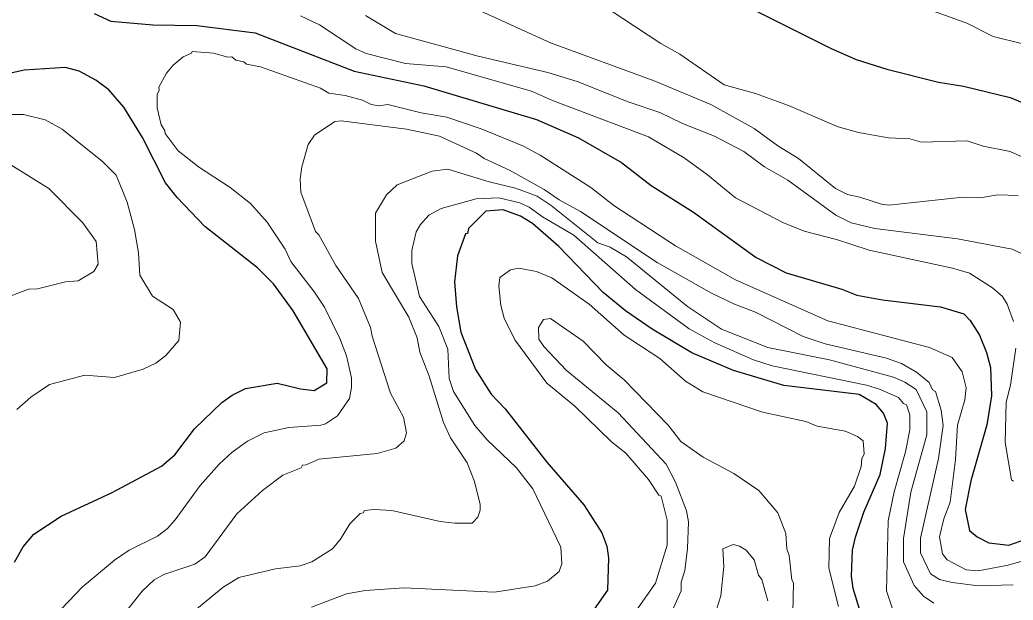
# Model space of a CAD drawing. Extents: x 598.3 to 623.2, y 6902.2 to 6930.1.
# Drawn here: x 611.602 to 613.12, y 6911.267 to 6912.154 of the extents above; entities that cross this region are included whole.
import ezdxf

# ---------------------------------------------------------------- set-up
doc = ezdxf.new("R2010")
doc.units = 0
doc.header["$LTSCALE"] = 0.032
doc.layers.add('1', color=7, linetype='Continuous', lineweight=25)
doc.layers.add('2', color=7, linetype='Continuous', lineweight=13)

msp = doc.modelspace()

# ---------------------------------------------------------------- linework, layer by layer
at = {"layer": '1'}
for points in [[(612.7159, 6912.173), (612.8413, 6912.1102), (612.8798, 6912.0935), (612.9265, 6912.0788), (613.0054, 6912.0589), (613.0436, 6912.0526), (613.1152, 6912.0356), (613.1708, 6912.0119)], [(611.7152, 6912.1638), (611.7407, 6912.1522), (611.805, 6912.1464), (611.8722, 6912.1457), (611.9612, 6912.1342), (612.1124, 6912.0757), (612.2189, 6912.0532), (612.3911, 6912.0018), (612.4553, 6911.9738), (612.5211, 6911.9361), (612.5664, 6911.901), (612.6308, 6911.8603), (612.7267, 6911.7912), (612.7725, 6911.7674), (612.8578, 6911.7425), (612.8806, 6911.7332), (612.92, 6911.726), (613.0086, 6911.7157)], [(611.5936, 6911.3253), (611.6068, 6911.3485), (611.6227, 6911.3682), (611.6647, 6911.3958), (611.7426, 6911.432), (611.8181, 6911.4722), (611.8383, 6911.4894), (611.8684, 6911.529), (611.9104, 6911.5695), (611.9259, 6911.5807), (611.9464, 6911.5906), (611.9949, 6911.5991), (612.0305, 6911.5903), (612.0515, 6911.5879), (612.0705, 6911.5996), (612.0712, 6911.6207), (612.0193, 6911.7095), (611.9893, 6911.7508), (611.9646, 6911.7754), (611.884, 6911.8382), (611.8418, 6911.8827), (611.8239, 6911.9051), (611.7889, 6911.9746), (611.7602, 6912.0209), (611.7375, 6912.047), (611.7176, 6912.0618), (611.6924, 6912.0759), (611.6714, 6912.0816), (611.6079, 6912.0775), (611.4695, 6912.0463)], [(612.887, 6911.2469), (612.8751, 6911.2848), (612.8727, 6911.3038), (612.8742, 6911.3434), (612.8785, 6911.3635), (612.8913, 6911.4016), (612.9161, 6911.4592), (612.9244, 6911.4988), (612.9276, 6911.5378), (612.9212, 6911.553), (612.9104, 6911.5663), (612.884, 6911.5813), (612.769, 6911.5951), (612.692, 6911.6184), (612.6285, 6911.6452), (612.5681, 6911.6813), (612.5273, 6911.7093), (612.4928, 6911.7377), (612.4252, 6911.8079), (612.3851, 6911.843), (612.3667, 6911.8541), (612.34, 6911.8638), (612.3139, 6911.862), (612.2874, 6911.8352), (612.2858, 6911.8278), (612.2825, 6911.8271), (612.2705, 6911.7937), (612.2656, 6911.7539), (612.2687, 6911.7157), (612.2753, 6911.6766), (612.2981, 6911.6199), (612.3218, 6911.5819), (612.343, 6911.5598), (612.4071, 6911.478), (612.4632, 6911.4128), (612.491, 6911.3701), (612.4986, 6911.3498), (612.501, 6911.3318), (612.4998, 6911.2825), (612.4754, 6911.2483)], [(613.0086, 6911.7157), (613.0444, 6911.705), (613.054, 6911.6947), (613.068, 6911.6723), (613.0788, 6911.6456), (613.0848, 6911.6227), (613.0863, 6911.5794), (613.0793, 6911.5352), (613.0546, 6911.4495), (613.046, 6911.4057), (613.053, 6911.3737), (613.0643, 6911.3638), (613.0823, 6911.355), (613.1131, 6911.3515), (613.1476, 6911.3635)]]:
    msp.add_lwpolyline(points, dxfattribs=at)
at = {"layer": '2'}
for points in [[(612.615, 6912.3059), (612.6733, 6912.2881), (612.7259, 6912.2773), (612.7478, 6912.2687), (612.7729, 6912.2542), (612.7978, 6912.2342), (612.8282, 6912.2028), (612.8514, 6912.1926), (612.892, 6912.1841), (612.9598, 6912.1764), (612.9906, 6912.1699), (613.0486, 6912.1491), (613.089, 6912.129), (613.1796, 6912.1066)], [(612.288, 6912.1756), (612.4123, 6912.1193)], [(612.5038, 6912.1689), (612.5812, 6912.118), (612.6102, 6912.102), (612.678, 6912.0551), (612.726, 6912.0415), (612.7761, 6912.0231), (612.8523, 6911.9905), (612.8834, 6911.9818), (612.9288, 6911.974), (612.9615, 6911.9724)], [(612.0303, 6912.1603), (612.0594, 6912.1466), (612.1148, 6912.1101), (612.1307, 6912.1028), (612.1909, 6912.0877), (612.2529, 6912.0824), (612.3835, 6912.0453), (612.4153, 6912.031), (612.5621, 6911.9754), (612.6169, 6911.9431), (612.6523, 6911.9175), (612.6951, 6911.8821), (612.7676, 6911.8443), (612.8001, 6911.8311), (612.8498, 6911.8186), (612.8995, 6911.8021), (613.0268, 6911.7748), (613.0529, 6911.7672), (613.088, 6911.7448), (613.1033, 6911.7311), (613.1106, 6911.7196), (613.1203, 6911.6931)], [(613.1389, 6911.7942), (613.1179, 6911.8039), (613.0345, 6911.8193), (612.9081, 6911.8352), (612.8721, 6911.8439), (612.8485, 6911.8559), (612.7753, 6911.9094), (612.7397, 6911.9296), (612.7081, 6911.9531), (612.6633, 6911.9766), (612.6142, 6911.9956), (612.5794, 6912.0126), (612.5313, 6912.0289), (612.4531, 6912.0598), (612.4083, 6912.0735), (612.3018, 6912.0989), (612.1755, 6912.1332), (612.1298, 6912.1608)], [(612.4123, 6912.1193), (612.5708, 6912.061), (612.6576, 6912.0248), (612.7235, 6911.9879), (612.7598, 6911.9615), (612.7917, 6911.9423), (612.8478, 6911.8966), (612.8665, 6911.8873), (612.8854, 6911.8834), (612.9182, 6911.8723), (612.9297, 6911.8711), (613.0426, 6911.8833), (613.0723, 6911.8825), (613.0959, 6911.8865), (613.1271, 6911.8859)], [(611.6555, 6911.2435), (611.6967, 6911.2869), (611.746, 6911.3281), (611.7688, 6911.3435), (611.812, 6911.3651), (611.827, 6911.3767), (611.8391, 6911.3898), (611.8773, 6911.4426), (611.9061, 6911.4753), (611.926, 6911.4935), (611.9496, 6911.51), (611.9747, 6911.5232), (612.0128, 6911.5311), (612.0615, 6911.5345), (612.0688, 6911.5369), (612.0868, 6911.5491), (612.1052, 6911.5753), (612.1085, 6911.592), (612.1085, 6911.6072), (612.1006, 6911.6407), (612.0905, 6911.6674), (612.067, 6911.7151), (612.052, 6911.7382), (612.0159, 6911.7851), (612.007, 6911.8036), (611.9797, 6911.8452), (611.9541, 6911.8734), (611.9229, 6911.898), (611.8748, 6911.9293), (611.8437, 6911.9538), (611.8236, 6911.9807), (611.8233, 6911.9851), (611.8175, 6911.994), (611.8115, 6912.0199), (611.8115, 6912.0403), (611.8145, 6912.0469), (611.8139, 6912.0514), (611.8255, 6912.0725), (611.8359, 6912.085), (611.8509, 6912.0977), (611.8638, 6912.1034), (611.8651, 6912.1059), (611.8975, 6912.1035), (611.9196, 6912.0971), (611.9254, 6912.0977), (611.9317, 6912.0927), (611.9436, 6912.0898), (611.9477, 6912.0864), (611.9693, 6912.0824), (612.0608, 6912.0497), (612.0736, 6912.0419), (612.0985, 6912.0388), (612.125, 6912.0313), (612.1383, 6912.0248), (612.1503, 6912.0226), (612.1638, 6912.0248), (612.215, 6912.0121), (612.2542, 6912.0055), (612.3066, 6911.9875)], [(611.5969, 6911.5587), (611.6184, 6911.5777), (611.6469, 6911.5966), (611.7008, 6911.6113), (611.7461, 6911.6073), (611.7902, 6911.6205), (611.8092, 6911.6293), (611.8245, 6911.6413), (611.8445, 6911.6639), (611.847, 6911.6919), (611.8356, 6911.7117), (611.8042, 6911.7321), (611.785, 6911.7638), (611.7831, 6911.7983), (611.7766, 6911.8339), (611.7655, 6911.8756), (611.7488, 6911.9167), (611.7279, 6911.9375), (611.6663, 6911.9871), (611.6404, 6912.0015), (611.6072, 6912.0095), (611.5815, 6912.0095)], [(612.0421, 6911.9636), (612.0517, 6911.9779), (612.083, 6911.999), (612.0928, 6911.9998), (612.1922, 6911.987), (612.2427, 6911.9764), (612.2993, 6911.9506), (612.3112, 6911.9422), (612.35, 6911.9244), (612.4029, 6911.8948), (612.4258, 6911.8792), (612.4582, 6911.8614), (612.5754, 6911.7834), (612.6583, 6911.7362), (612.6938, 6911.7194), (612.7256, 6911.7075), (612.7988, 6911.6701), (612.8322, 6911.659), (612.9259, 6911.6373), (612.949, 6911.629), (612.972, 6911.6158), (612.9911, 6911.5997), (612.9962, 6911.5889), (613.0007, 6911.5859), (613.0093, 6911.5577), (613.0127, 6911.5344), (613.0053, 6911.4836), (612.9778, 6911.3622), (612.9779, 6911.3394), (612.993, 6911.3072), (613.0068, 6911.299), (613.0265, 6911.294), (613.0665, 6911.2893), (613.1198, 6911.2908)], [(612.3066, 6911.9875), (612.3711, 6911.9609), (612.3965, 6911.9474), (612.4742, 6911.898), (612.5091, 6911.8707), (612.6037, 6911.809), (612.6952, 6911.7568), (612.8364, 6911.694), (612.9919, 6911.6536), (613.0262, 6911.6381), (613.0417, 6911.6164), (613.0475, 6911.5916), (613.0458, 6911.5732), (613.0346, 6911.5347), (613.0313, 6911.4823), (613.0231, 6911.4172), (613.0136, 6911.3917), (613.0071, 6911.3642), (613.0113, 6911.3382), (613.0185, 6911.3289), (613.0478, 6911.3134), (613.0662, 6911.3121), (613.112, 6911.3207), (613.1508, 6911.332)], [(612.9615, 6911.9724), (612.9795, 6911.9675), (613.0494, 6911.9691), (613.0737, 6911.961), (613.115, 6911.9531), (613.1352, 6911.9439)], [(612.1373, 6911.6842), (612.1193, 6911.7282), (612.0842, 6911.7789), (612.0584, 6911.8256), (612.0532, 6911.8305), (612.0307, 6911.8909), (612.03, 6911.911), (612.0324, 6911.9294), (612.0421, 6911.9636)], [(611.5875, 6911.9324), (611.646, 6911.8966), (611.6979, 6911.8439), (611.7182, 6911.8153), (611.7214, 6911.7807), (611.7145, 6911.7694), (611.6909, 6911.7555), (611.6711, 6911.7537), (611.6286, 6911.7429), (611.6147, 6911.7424), (611.5622, 6911.7227)], [(612.9984, 6911.2627), (612.9826, 6911.2731), (612.9683, 6911.2897), (612.952, 6911.3256), (612.9521, 6911.3615), (612.9634, 6911.4324), (612.9876, 6911.5198), (612.9876, 6911.5552), (612.9715, 6911.5892), (612.9539, 6911.6006), (612.9369, 6911.6082), (612.839, 6911.6347), (612.7446, 6911.6535), (612.674, 6911.6815), (612.622, 6911.7161), (612.5286, 6911.7918), (612.5038, 6911.8066), (612.4846, 6911.8136), (612.4135, 6911.8705), (612.3921, 6911.8848), (612.3592, 6911.8971), (612.3188, 6911.9068), (612.2556, 6911.9261), (612.2318, 6911.923), (612.1784, 6911.902), (612.1621, 6911.8867), (612.145, 6911.8585), (612.1449, 6911.8161), (612.1552, 6911.768), (612.1958, 6911.6998), (612.2085, 6911.668), (612.2126, 6911.6465), (612.227, 6911.6096), (612.2488, 6911.5388), (612.2597, 6911.5153), (612.2852, 6911.4772), (612.2964, 6911.4484), (612.3052, 6911.4133), (612.3052, 6911.4048), (612.3013, 6911.3939), (612.2928, 6911.3847), (612.2663, 6911.3847), (612.2438, 6911.3876), (612.1698, 6911.4041), (612.1432, 6911.4058), (612.1282, 6911.404), (612.1261, 6911.4008), (612.1214, 6911.3999), (612.106, 6911.3838), (612.0917, 6911.3604), (612.0791, 6911.3457), (612.0479, 6911.326), (612.0299, 6911.3197), (611.9922, 6911.3151), (611.9362, 6911.3016), (611.912, 6911.2869), (611.866, 6911.2487)], [(612.939, 6911.2416), (612.9261, 6911.2816), (612.9285, 6911.3884), (612.9375, 6911.4327), (612.9552, 6911.4937), (612.9617, 6911.5277), (612.9617, 6911.5506), (612.9566, 6911.566), (612.9521, 6911.5677), (612.9442, 6911.5768), (612.9155, 6911.5898), (612.8956, 6911.5959), (612.7511, 6911.6256), (612.7229, 6911.6347), (612.6636, 6911.6607), (612.6244, 6911.6821), (612.5425, 6911.742), (612.4483, 6911.8252), (612.4005, 6911.853), (612.38, 6911.8678), (612.3657, 6911.8744), (612.3335, 6911.8824), (612.2989, 6911.8808), (612.2456, 6911.866), (612.2268, 6911.8557), (612.2136, 6911.8413), (612.2073, 6911.8303), (612.2008, 6911.8018), (612.2008, 6911.7819), (612.2122, 6911.7314), (612.2419, 6911.6853), (612.2558, 6911.651), (612.2574, 6911.6062), (612.2641, 6911.586), (612.2971, 6911.5342), (612.3157, 6911.5125), (612.3604, 6911.4694), (612.3853, 6911.4373), (612.4282, 6911.348), (612.4299, 6911.3227), (612.4258, 6911.3112), (612.4078, 6911.2963), (612.3892, 6911.2893), (612.3271, 6911.2796), (612.1888, 6911.286), (612.1293, 6911.2818), (612.1007, 6911.277), (612.047, 6911.2567)], [(612.5428, 6911.2506), (612.573, 6911.293), (612.5909, 6911.3515), (612.5908, 6911.3893), (612.5814, 6911.4261), (612.578, 6911.4278), (612.562, 6911.4516), (612.5276, 6911.4917), (612.5059, 6911.5093), (612.4498, 6911.5639), (612.4069, 6911.5987), (612.358, 6911.6653), (612.3416, 6911.698), (612.3367, 6911.7176), (612.3336, 6911.7475), (612.3352, 6911.7602), (612.3514, 6911.7723), (612.3641, 6911.7748), (612.3911, 6911.7696), (612.4147, 6911.7601), (612.4714, 6911.7196), (612.5251, 6911.6725), (612.5794, 6911.6366), (612.6188, 6911.602), (612.6453, 6911.5856), (612.7365, 6911.5547), (612.8028, 6911.5401), (612.8201, 6911.5334), (612.8627, 6911.5256), (612.8819, 6911.5176), (612.8901, 6911.5105), (612.8919, 6911.4908), (612.8885, 6911.4832), (612.8872, 6911.4714), (612.8773, 6911.4416), (612.8535, 6911.4012), (612.8387, 6911.3612), (612.8378, 6911.3161), (612.8524, 6911.2575)], [(612.7829, 6911.2476), (612.7836, 6911.2937), (612.7812, 6911.2983), (612.7771, 6911.3353), (612.7738, 6911.3459), (612.7722, 6911.3693), (612.7597, 6911.4008), (612.7308, 6911.435), (612.6927, 6911.4609), (612.6458, 6911.486), (612.6118, 6911.5095), (612.5921, 6911.5349), (612.5252, 6911.6042), (612.4976, 6911.6268), (612.4622, 6911.663), (612.4126, 6911.6978), (612.4016, 6911.6962), (612.3943, 6911.6839), (612.3949, 6911.6663), (612.4021, 6911.6547), (612.4363, 6911.6189), (612.5161, 6911.5534), (612.5893, 6911.4753), (612.6037, 6911.4476), (612.6201, 6911.4036), (612.6233, 6911.3871), (612.6217, 6911.3461), (612.6176, 6911.3126), (612.6121, 6911.2948), (612.612, 6911.2813), (612.6005, 6911.2557)], [(611.763, 6911.2488), (611.7883, 6911.2807), (611.807, 6911.2984), (611.8217, 6911.3062), (611.8687, 6911.3222), (611.8847, 6911.3333), (611.9329, 6911.3993), (611.9723, 6911.4347), (612.0034, 6911.4583), (612.0315, 6911.4697), (612.0335, 6911.4737), (612.039, 6911.4739), (612.0586, 6911.4826), (612.1477, 6911.4916), (612.1763, 6911.4996), (612.1888, 6911.5106), (612.1925, 6911.5229), (612.1879, 6911.5471), (612.1682, 6911.5836), (612.1397, 6911.6707), (612.1373, 6911.6842)], [(613.1236, 6911.6524), (613.1155, 6911.596), (613.1091, 6911.57), (613.1075, 6911.508), (613.1171, 6911.4513), (613.1203, 6911.4492)], [(612.6774, 6911.3186), (612.676, 6911.3455), (612.6915, 6911.3522)], [(612.6915, 6911.3522), (612.7013, 6911.3497), (612.7114, 6911.3435), (612.7238, 6911.3286), (612.7302, 6911.3056), (612.7354, 6911.2987), (612.7446, 6911.2662)], [(612.6583, 6911.229), (612.6727, 6911.2738), (612.6774, 6911.3186)]]:
    msp.add_lwpolyline(points, dxfattribs=at)

doc.saveas('drawing.dxf')
